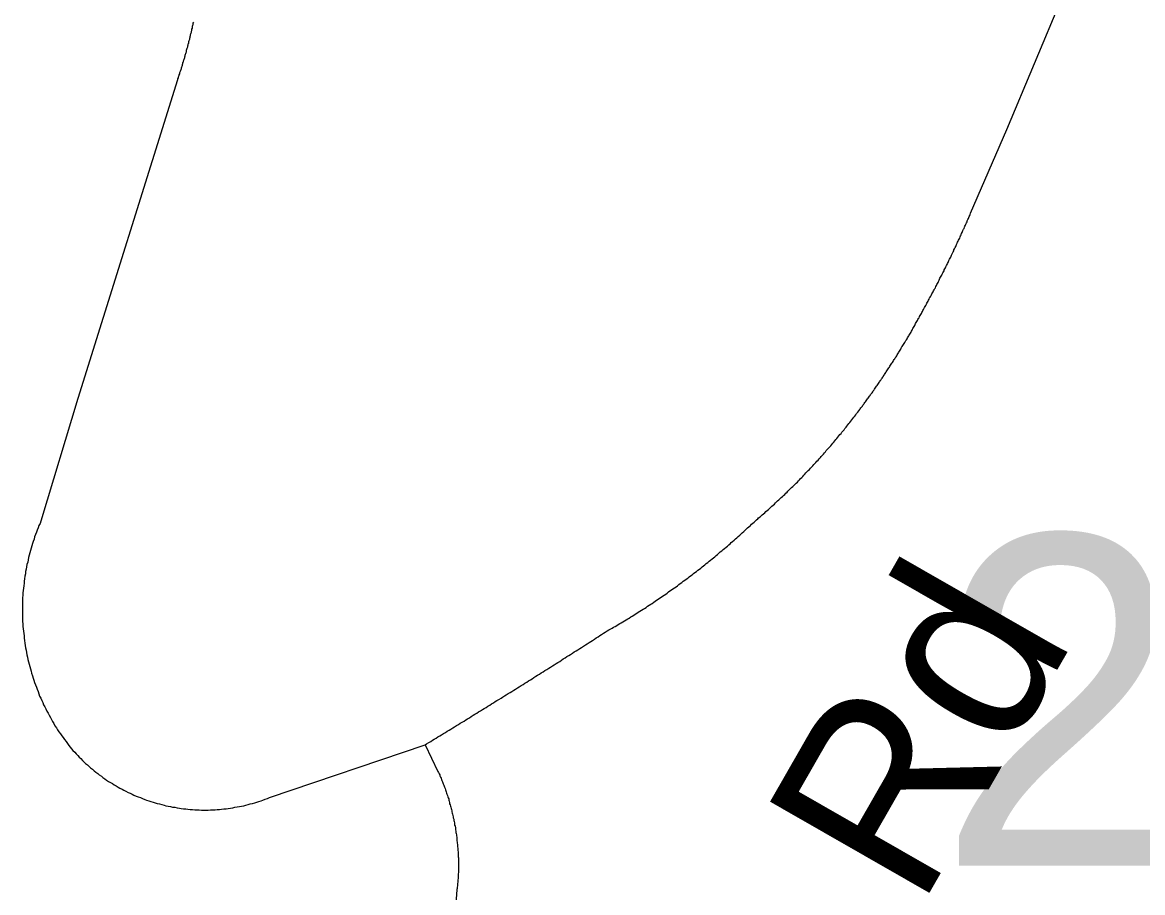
# Model space of a CAD drawing. Extents: x 1268485 to 1426702, y 514839 to 616766.
# Drawn here: x 1382189 to 1382689, y 556148 to 556537 of the extents above; entities that cross this region are included whole.
import ezdxf

# ---------------------------------------------------------------- set-up
doc = ezdxf.new("R2010")
doc.units = 0
for name, color, linetype in [('Old_Level_10', 7, 'Continuous'), ('Old_Level_35', 7, 'Continuous'), ('Old_Level_8', 7, 'Continuous')]:
    doc.layers.add(name, color=color, linetype=linetype)

msp = doc.modelspace()

# ---------------------------------------------------------------- linework, layer by layer
at = {"layer": 'Old_Level_35'}
for p, q in [((1382628.161, 556489.261), (1382664.968, 556577.331)), ((1382611.962, 556451.89), (1382628.161, 556489.261)), ((1382298.848, 556190.705), (1382368.36, 556214.337)), ((1382368.36, 556214.337), (1382374.102, 556202.393)), ((1382382.611, 556149.643), (1382372.666, 556018.051))]:
    msp.add_line(p, q, dxfattribs=at)
for points in [[(1382264.911, 556537.294), (1382264.706, 556536.884), (1382264.604, 556536.525), (1382264.604, 556536.115), (1382264.501, 556535.756), (1382264.399, 556535.397), (1382264.399, 556534.987), (1382264.296, 556534.628), (1382264.091, 556534.167), (1382264.091, 556533.808), (1382263.989, 556533.449), (1382263.886, 556533.039), (1382263.886, 556532.68), (1382263.784, 556532.322), (1382263.579, 556531.962), (1382263.476, 556531.552), (1382263.476, 556531.194), (1382263.374, 556530.732), (1382263.271, 556530.374), (1382263.169, 556530.014), (1382263.169, 556529.604), (1382262.963, 556529.246), (1382262.861, 556528.887), (1382262.758, 556528.477), (1382262.758, 556528.118), (1382262.656, 556527.759), (1382262.451, 556527.4), (1382262.348, 556526.99), (1382262.246, 556526.58), (1382262.246, 556526.17), (1382262.143, 556525.811), (1382262.041, 556525.452), (1382261.836, 556525.042), (1382261.733, 556524.683), (1382261.631, 556524.325), (1382261.631, 556523.915), (1382261.528, 556523.555), (1382261.426, 556523.197), (1382261.221, 556522.838), (1382261.118, 556522.427), (1382261.015, 556522.069), (1382260.913, 556521.71), (1382260.913, 556521.3), (1382260.708, 556520.941), (1382260.605, 556520.582), (1382260.503, 556520.172), (1382260.4, 556519.813), (1382260.298, 556519.454), (1382260.093, 556519.044), (1382259.99, 556518.634), (1382259.888, 556518.276), (1382259.888, 556517.865), (1382259.785, 556517.506), (1382259.58, 556517.148), (1382259.478, 556516.738), (1382259.375, 556516.378), (1382259.273, 556516.02), (1382259.17, 556515.61), (1382258.965, 556515.251), (1382258.862, 556514.943), (1382258.76, 556514.585), (1382258.657, 556514.175), (1382258.452, 556513.815), (1382258.35, 556513.457), (1382258.247, 556513.047), (1382258.145, 556512.688), (1382258.042, 556512.329), (1382257.837, 556511.919), (1382257.735, 556511.56)], [(1382257.735, 556511.56), (1382213.238, 556369.151), (1382196.732, 556314.249)], [(1382588.996, 556405.189), (1382589.201, 556405.702), (1382589.509, 556406.112), (1382589.714, 556406.625), (1382590.022, 556407.086), (1382590.227, 556407.496), (1382590.534, 556408.008), (1382590.739, 556408.419), (1382591.047, 556408.88), (1382591.252, 556409.393), (1382591.457, 556409.803), (1382591.765, 556410.264), (1382591.97, 556410.726), (1382592.277, 556411.187), (1382592.482, 556411.699), (1382592.79, 556412.109), (1382592.995, 556412.571), (1382593.2, 556413.084), (1382593.507, 556413.494), (1382593.713, 556414.007), (1382594.02, 556414.417), (1382594.225, 556414.878), (1382594.533, 556415.39), (1382594.738, 556415.8), (1382595.045, 556416.313), (1382595.25, 556416.775), (1382595.455, 556417.236), (1382595.763, 556417.698), (1382595.968, 556418.21), (1382596.276, 556418.62), (1382596.481, 556419.081), (1382596.788, 556419.543), (1382596.993, 556420.004), (1382597.301, 556420.517), (1382597.506, 556420.927), (1382597.711, 556421.439), (1382597.916, 556421.901), (1382598.121, 556422.362), (1382598.326, 556422.824), (1382598.634, 556423.336), (1382598.839, 556423.747), (1382599.146, 556424.259), (1382599.351, 556424.669), (1382599.659, 556425.182), (1382599.864, 556425.643), (1382600.172, 556426.105), (1382600.274, 556426.566), (1382600.479, 556427.078), (1382600.787, 556427.54), (1382600.992, 556428.001), (1382601.299, 556428.514), (1382601.504, 556428.924), (1382601.71, 556429.436), (1382602.017, 556429.898), (1382602.12, 556430.359), (1382602.325, 556430.821), (1382602.632, 556431.334), (1382602.837, 556431.794), (1382603.145, 556432.256), (1382603.35, 556432.769), (1382603.452, 556433.179), (1382603.76, 556433.692), (1382603.965, 556434.102), (1382604.273, 556434.614), (1382604.478, 556435.127), (1382604.58, 556435.588), (1382604.888, 556436.05), (1382605.093, 556436.562), (1382605.4, 556437.023), (1382605.606, 556437.485), (1382605.708, 556437.946), (1382606.016, 556438.459), (1382606.221, 556438.92), (1382606.528, 556439.381), (1382606.631, 556439.894), (1382606.836, 556440.356), (1382607.143, 556440.817), (1382607.348, 556441.329), (1382607.451, 556441.791), (1382607.759, 556442.252), (1382607.964, 556442.765), (1382608.271, 556443.227), (1382608.374, 556443.687), (1382608.579, 556444.2), (1382608.886, 556444.713), (1382609.091, 556445.123), (1382609.296, 556445.635), (1382609.502, 556446.148), (1382609.707, 556446.558), (1382609.912, 556447.071), (1382610.117, 556447.583), (1382610.424, 556447.994), (1382610.527, 556448.506), (1382610.732, 556449.019), (1382611.039, 556449.481), (1382611.244, 556449.942), (1382611.347, 556450.454), (1382611.655, 556450.916), (1382611.86, 556451.377), (1382611.962, 556451.89)], [(1382562.545, 556364.127), (1382562.75, 556364.487), (1382562.955, 556364.947), (1382563.365, 556365.307), (1382563.672, 556365.665), (1382563.877, 556366.127), (1382564.288, 556366.485), (1382564.493, 556366.895), (1382564.8, 556367.306), (1382565.108, 556367.665), (1382565.415, 556368.075), (1382565.62, 556368.485), (1382566.03, 556368.895), (1382566.236, 556369.305), (1382566.543, 556369.664), (1382566.851, 556370.074), (1382567.158, 556370.484), (1382567.363, 556370.894), (1382567.773, 556371.304), (1382567.978, 556371.663), (1382568.286, 556372.124), (1382568.491, 556372.484), (1382568.901, 556372.945), (1382569.106, 556373.304), (1382569.414, 556373.765), (1382569.721, 556374.124), (1382570.029, 556374.585), (1382570.234, 556374.944), (1382570.542, 556375.354), (1382570.849, 556375.764), (1382571.157, 556376.174), (1382571.362, 556376.585), (1382571.669, 556376.995), (1382571.874, 556377.353), (1382572.285, 556377.815), (1382572.49, 556378.173), (1382572.797, 556378.635), (1382573.002, 556378.994), (1382573.412, 556379.455), (1382573.617, 556379.865), (1382573.925, 556380.276), (1382574.13, 556380.686), (1382574.335, 556381.044), (1382574.643, 556381.506), (1382574.95, 556381.916), (1382575.258, 556382.326), (1382575.463, 556382.736), (1382575.77, 556383.146), (1382575.975, 556383.556), (1382576.283, 556384.017), (1382576.591, 556384.377), (1382576.898, 556384.838), (1382577.103, 556385.248), (1382577.411, 556385.607), (1382577.616, 556386.068), (1382577.923, 556386.478), (1382578.129, 556386.888), (1382578.334, 556387.298), (1382578.744, 556387.76), (1382579.051, 556388.118), (1382579.256, 556388.58), (1382579.461, 556388.99), (1382579.769, 556389.451), (1382579.974, 556389.81), (1382580.282, 556390.271), (1382580.487, 556390.682), (1382580.794, 556391.143), (1382580.999, 556391.502), (1382581.204, 556391.964), (1382581.512, 556392.374), (1382581.717, 556392.835), (1382582.025, 556393.194), (1382582.332, 556393.604), (1382582.64, 556394.065), (1382582.845, 556394.475), (1382583.152, 556394.937), (1382583.357, 556395.295), (1382583.665, 556395.757), (1382583.87, 556396.167), (1382584.075, 556396.628), (1382584.383, 556397.038), (1382584.588, 556397.448), (1382584.895, 556397.858), (1382585.1, 556398.32), (1382585.408, 556398.73), (1382585.613, 556399.191), (1382585.921, 556399.601), (1382586.023, 556400.063), (1382586.228, 556400.421), (1382586.536, 556400.883), (1382586.741, 556401.293), (1382587.048, 556401.754), (1382587.253, 556402.164), (1382587.458, 556402.626), (1382587.766, 556403.087), (1382587.971, 556403.497), (1382588.279, 556403.959), (1382588.484, 556404.369), (1382588.791, 556404.83), (1382588.996, 556405.189)], [(1382514.152, 556312.916), (1382514.767, 556313.377), (1382515.28, 556313.89), (1382515.793, 556314.3), (1382516.408, 556314.812), (1382516.92, 556315.274), (1382517.331, 556315.684), (1382518.048, 556316.197), (1382518.458, 556316.607), (1382518.971, 556317.119), (1382519.586, 556317.58), (1382520.099, 556318.042), (1382520.611, 556318.555), (1382521.124, 556319.016), (1382521.739, 556319.478), (1382522.252, 556319.939), (1382522.764, 556320.451), (1382523.277, 556320.913), (1382523.79, 556321.374), (1382524.405, 556321.887), (1382524.918, 556322.399), (1382525.328, 556322.861), (1382525.84, 556323.322), (1382526.353, 556323.835), (1382526.866, 556324.296), (1382527.481, 556324.809), (1382527.993, 556325.322), (1382528.506, 556325.732), (1382529.019, 556326.244), (1382529.531, 556326.757), (1382530.044, 556327.27), (1382530.454, 556327.731), (1382530.967, 556328.243), (1382531.479, 556328.756), (1382531.992, 556329.268), (1382532.607, 556329.73), (1382533.12, 556330.243), (1382533.632, 556330.755), (1382534.145, 556331.268), (1382534.658, 556331.729), (1382535.17, 556332.242), (1382535.58, 556332.806), (1382536.093, 556333.319), (1382536.605, 556333.831), (1382537.118, 556334.292), (1382537.528, 556334.805), (1382538.041, 556335.317), (1382538.451, 556335.882), (1382538.964, 556336.394), (1382539.476, 556336.855), (1382539.989, 556337.42), (1382540.501, 556337.932), (1382541.014, 556338.445), (1382541.527, 556338.958), (1382542.039, 556339.521), (1382542.449, 556339.983), (1382542.86, 556340.546), (1382543.372, 556341.059), (1382543.885, 556341.572), (1382544.397, 556342.136), (1382544.91, 556342.648), (1382545.218, 556343.212), (1382545.73, 556343.674), (1382546.243, 556344.237), (1382546.756, 556344.75), (1382547.268, 556345.314), (1382547.576, 556345.878), (1382548.088, 556346.39), (1382548.601, 556346.955), (1382549.114, 556347.416), (1382549.524, 556347.98), (1382550.036, 556348.543), (1382550.549, 556349.056), (1382550.857, 556349.62), (1382551.369, 556350.184), (1382551.882, 556350.696), (1382552.292, 556351.261), (1382552.702, 556351.824), (1382553.215, 556352.388), (1382553.625, 556352.952), (1382554.137, 556353.414), (1382554.548, 556353.977), (1382554.958, 556354.541), (1382555.47, 556355.105), (1382555.88, 556355.669), (1382556.393, 556356.233), (1382556.701, 556356.797), (1382557.213, 556357.31), (1382557.623, 556357.873), (1382558.136, 556358.437), (1382558.546, 556359.001), (1382558.956, 556359.565), (1382559.366, 556360.129), (1382559.879, 556360.693), (1382560.289, 556361.257), (1382560.802, 556361.821), (1382561.109, 556362.436), (1382561.622, 556362.999), (1382562.032, 556363.564), (1382562.545, 556364.127)], [(1382196.732, 556314.249), (1382196.424, 556313.274), (1382195.911, 556312.301), (1382195.501, 556311.326), (1382195.091, 556310.301), (1382194.784, 556309.328), (1382194.374, 556308.302), (1382193.963, 556307.328), (1382193.758, 556306.252), (1382193.348, 556305.226), (1382193.041, 556304.252), (1382192.733, 556303.176), (1382192.426, 556302.202), (1382192.118, 556301.176), (1382191.913, 556300.151), (1382191.605, 556299.075), (1382191.298, 556298.05), (1382191.093, 556297.024), (1382190.888, 556295.947), (1382190.58, 556294.922), (1382190.375, 556293.897), (1382190.273, 556292.821), (1382189.965, 556291.744), (1382189.862, 556290.668), (1382189.657, 556289.643), (1382189.452, 556288.566), (1382189.35, 556287.489), (1382189.247, 556286.515), (1382189.145, 556285.387), (1382189.042, 556284.311), (1382188.837, 556283.234), (1382188.735, 556282.209), (1382188.735, 556281.133), (1382188.632, 556280.056), (1382188.632, 556278.98), (1382188.632, 556277.955), (1382188.53, 556276.878), (1382188.53, 556275.801), (1382188.53, 556274.776), (1382188.53, 556273.648), (1382188.53, 556272.572), (1382188.632, 556271.495), (1382188.632, 556270.418), (1382188.632, 556269.393), (1382188.735, 556268.317), (1382188.735, 556267.24), (1382188.837, 556266.164), (1382189.042, 556265.139), (1382189.145, 556264.062), (1382189.247, 556262.986), (1382189.35, 556261.96), (1382189.452, 556260.884), (1382189.657, 556259.807), (1382189.76, 556258.73), (1382189.965, 556257.705), (1382190.17, 556256.629), (1382190.375, 556255.552), (1382190.58, 556254.476), (1382190.785, 556253.502), (1382190.99, 556252.426), (1382191.298, 556251.4), (1382191.503, 556250.375), (1382191.913, 556249.298), (1382192.118, 556248.273), (1382192.426, 556247.248), (1382192.631, 556246.274), (1382193.041, 556245.197), (1382193.348, 556244.172), (1382193.656, 556243.198), (1382193.963, 556242.121), (1382194.374, 556241.148), (1382194.784, 556240.122), (1382195.091, 556239.148), (1382195.501, 556238.123), (1382195.911, 556237.149), (1382196.219, 556236.124), (1382196.732, 556235.201), (1382197.142, 556234.176), (1382197.654, 556233.202), (1382197.962, 556232.228), (1382198.475, 556231.254), (1382198.987, 556230.331), (1382199.5, 556229.357), (1382200.013, 556228.434), (1382200.525, 556227.512), (1382201.038, 556226.589), (1382201.55, 556225.615), (1382201.96, 556224.692), (1382202.576, 556223.769), (1382203.088, 556222.796), (1382203.703, 556221.924), (1382204.216, 556221.001), (1382204.831, 556220.13), (1382205.549, 556219.258), (1382206.164, 556218.387), (1382206.677, 556217.515), (1382207.292, 556216.644), (1382208.01, 556215.772), (1382208.625, 556214.901), (1382209.24, 556213.978)], [(1382449.766, 556265.19), (1382450.484, 556265.651), (1382451.099, 556266.01), (1382451.919, 556266.42), (1382452.534, 556266.83), (1382453.252, 556267.24), (1382453.97, 556267.65), (1382454.585, 556268.06), (1382455.405, 556268.522), (1382456.02, 556268.881), (1382456.738, 556269.291), (1382457.455, 556269.752), (1382458.173, 556270.111), (1382458.891, 556270.573), (1382459.506, 556270.983), (1382460.224, 556271.444), (1382460.839, 556271.854), (1382461.659, 556272.264), (1382462.274, 556272.674), (1382462.992, 556273.136), (1382463.607, 556273.546), (1382464.325, 556274.007), (1382465.042, 556274.417), (1382465.76, 556274.879), (1382466.375, 556275.289), (1382467.093, 556275.75), (1382467.708, 556276.262), (1382468.426, 556276.673), (1382469.143, 556277.134), (1382469.759, 556277.544), (1382470.476, 556278.005), (1382471.091, 556278.518), (1382471.707, 556278.928), (1382472.527, 556279.39), (1382473.142, 556279.8), (1382473.757, 556280.313), (1382474.475, 556280.774), (1382475.09, 556281.184), (1382475.91, 556281.696), (1382476.525, 556282.106), (1382477.14, 556282.619), (1382477.756, 556283.081), (1382478.473, 556283.542), (1382479.088, 556284.004), (1382479.704, 556284.516), (1382480.524, 556284.977), (1382481.139, 556285.439), (1382481.754, 556285.952), (1382482.369, 556286.413), (1382483.087, 556286.874), (1382483.702, 556287.387), (1382484.42, 556287.9), (1382485.035, 556288.361), (1382485.65, 556288.822), (1382486.368, 556289.335), (1382486.983, 556289.796), (1382487.598, 556290.309), (1382488.213, 556290.821), (1382488.828, 556291.334), (1382489.546, 556291.796), (1382490.161, 556292.308), (1382490.879, 556292.821), (1382491.494, 556293.333), (1382492.109, 556293.794), (1382492.724, 556294.307), (1382493.34, 556294.82), (1382493.955, 556295.332), (1382494.672, 556295.794), (1382495.288, 556296.358), (1382495.903, 556296.87), (1382496.518, 556297.383), (1382497.133, 556297.895), (1382497.748, 556298.357), (1382498.363, 556298.921), (1382498.978, 556299.433), (1382499.594, 556299.946), (1382500.209, 556300.51), (1382500.926, 556301.023), (1382501.542, 556301.586), (1382502.157, 556302.048), (1382502.772, 556302.612), (1382503.387, 556303.124), (1382504.002, 556303.689), (1382504.617, 556304.201), (1382505.13, 556304.765), (1382505.745, 556305.226), (1382506.36, 556305.79), (1382506.975, 556306.354), (1382507.591, 556306.867), (1382508.206, 556307.43), (1382508.923, 556307.995), (1382509.334, 556308.507), (1382510.051, 556309.071), (1382510.666, 556309.635), (1382511.282, 556310.199), (1382511.794, 556310.711), (1382512.409, 556311.276), (1382513.025, 556311.788), (1382513.64, 556312.352), (1382514.152, 556312.916)], [(1382368.36, 556214.337), (1382369.078, 556214.799), (1382370.001, 556215.311), (1382370.923, 556215.824), (1382371.641, 556216.336), (1382372.461, 556216.797), (1382373.282, 556217.31), (1382374.102, 556217.823), (1382375.024, 556218.335), (1382375.742, 556218.797), (1382376.665, 556219.36), (1382377.485, 556219.873), (1382378.203, 556220.386), (1382379.125, 556220.898), (1382379.843, 556221.36), (1382380.766, 556221.873), (1382381.586, 556222.385), (1382382.406, 556222.898), (1382383.227, 556223.359), (1382384.047, 556223.923), (1382384.867, 556224.436), (1382385.79, 556224.949), (1382386.507, 556225.461), (1382387.328, 556225.922), (1382388.148, 556226.435), (1382388.968, 556226.947), (1382389.891, 556227.512), (1382390.608, 556228.024), (1382391.531, 556228.485), (1382392.249, 556228.998), (1382393.172, 556229.511), (1382393.992, 556230.023), (1382394.709, 556230.485), (1382395.632, 556231.048), (1382396.35, 556231.561), (1382397.273, 556232.074), (1382398.093, 556232.586), (1382398.913, 556233.048), (1382399.733, 556233.612), (1382400.451, 556234.124), (1382401.374, 556234.637), (1382402.296, 556235.15), (1382403.014, 556235.611), (1382403.834, 556236.175), (1382404.654, 556236.687), (1382405.475, 556237.2), (1382406.397, 556237.713), (1382407.115, 556238.174), (1382408.038, 556238.738), (1382408.756, 556239.251), (1382409.576, 556239.763), (1382410.396, 556240.276), (1382411.216, 556240.788), (1382412.139, 556241.301), (1382412.857, 556241.814), (1382413.779, 556242.326), (1382414.497, 556242.891), (1382415.42, 556243.352), (1382416.137, 556243.864), (1382416.958, 556244.377), (1382417.88, 556244.941), (1382418.598, 556245.454), (1382419.521, 556245.915), (1382420.238, 556246.427), (1382421.161, 556246.992), (1382421.879, 556247.504), (1382422.802, 556248.017), (1382423.622, 556248.58), (1382424.339, 556249.042), (1382425.262, 556249.555), (1382425.98, 556250.067), (1382426.903, 556250.631), (1382427.62, 556251.144), (1382428.543, 556251.605), (1382429.261, 556252.169), (1382430.081, 556252.681), (1382431.004, 556253.194), (1382431.721, 556253.758), (1382432.644, 556254.271), (1382433.362, 556254.732), (1382434.285, 556255.245), (1382435.002, 556255.809), (1382435.925, 556256.322), (1382436.643, 556256.834), (1382437.463, 556257.398), (1382438.283, 556257.859), (1382439.103, 556258.423), (1382440.026, 556258.936), (1382440.744, 556259.448), (1382441.666, 556260.012), (1382442.384, 556260.525), (1382443.204, 556260.986), (1382444.024, 556261.55), (1382444.845, 556262.063), (1382445.665, 556262.576), (1382446.485, 556263.139), (1382447.203, 556263.601), (1382448.126, 556264.164), (1382448.843, 556264.677), (1382449.766, 556265.19)], [(1382209.24, 556213.978), (1382209.855, 556213.261), (1382210.47, 556212.491), (1382211.085, 556211.774), (1382211.906, 556211.005), (1382212.521, 556210.236), (1382213.238, 556209.518), (1382213.854, 556208.8), (1382214.674, 556208.134), (1382215.391, 556207.365), (1382216.007, 556206.699), (1382216.724, 556205.981), (1382217.544, 556205.366), (1382218.262, 556204.699), (1382218.98, 556203.982), (1382219.8, 556203.366), (1382220.518, 556202.751), (1382221.338, 556202.136), (1382222.158, 556201.521), (1382222.876, 556200.855), (1382223.799, 556200.291), (1382224.516, 556199.675), (1382225.336, 556199.112), (1382226.157, 556198.548), (1382226.977, 556197.984), (1382227.9, 556197.522), (1382228.72, 556196.959), (1382229.54, 556196.446), (1382230.36, 556195.934), (1382231.283, 556195.421), (1382232.103, 556194.959), (1382233.026, 556194.447), (1382233.846, 556193.986), (1382234.769, 556193.576), (1382235.794, 556193.063), (1382236.614, 556192.704), (1382237.537, 556192.243), (1382238.357, 556191.833), (1382239.383, 556191.423), (1382240.203, 556191.063), (1382241.228, 556190.705), (1382242.151, 556190.295), (1382243.176, 556189.936), (1382243.996, 556189.628), (1382245.021, 556189.32), (1382245.842, 556189.013), (1382246.867, 556188.705), (1382247.892, 556188.398), (1382248.712, 556188.142), (1382249.738, 556187.885), (1382250.763, 556187.629), (1382251.788, 556187.372), (1382252.608, 556187.116), (1382253.634, 556186.962), (1382254.659, 556186.757), (1382255.582, 556186.501), (1382256.607, 556186.399), (1382257.632, 556186.194), (1382258.657, 556186.04), (1382259.478, 556185.886), (1382260.503, 556185.732), (1382261.528, 556185.629), (1382262.451, 556185.579), (1382263.476, 556185.424), (1382264.501, 556185.374), (1382265.527, 556185.322), (1382266.449, 556185.271), (1382267.475, 556185.271), (1382268.5, 556185.168), (1382269.525, 556185.168), (1382270.55, 556185.168), (1382271.473, 556185.168), (1382272.498, 556185.271), (1382273.524, 556185.271), (1382274.549, 556185.322), (1382275.472, 556185.374), (1382276.497, 556185.476), (1382277.522, 556185.579), (1382278.547, 556185.681), (1382279.47, 556185.732), (1382280.495, 556185.886), (1382281.521, 556186.04), (1382282.546, 556186.194), (1382283.469, 556186.399), (1382284.494, 556186.552), (1382285.519, 556186.757), (1382286.339, 556186.962), (1382287.365, 556187.116), (1382288.39, 556187.372), (1382289.415, 556187.629), (1382290.235, 556187.885), (1382291.261, 556188.142), (1382292.286, 556188.449), (1382293.209, 556188.705), (1382294.131, 556189.013), (1382295.157, 556189.32), (1382295.977, 556189.628), (1382297.002, 556189.987), (1382297.925, 556190.295), (1382298.848, 556190.705)], [(1382374.102, 556202.393), (1382374.409, 556201.88), (1382374.614, 556201.368), (1382374.922, 556200.855), (1382375.024, 556200.393), (1382375.23, 556199.881), (1382375.537, 556199.368), (1382375.64, 556198.855), (1382375.845, 556198.394), (1382376.152, 556197.83), (1382376.255, 556197.317), (1382376.46, 556196.805), (1382376.767, 556196.292), (1382376.87, 556195.831), (1382377.075, 556195.319), (1382377.28, 556194.754), (1382377.485, 556194.242), (1382377.588, 556193.729), (1382377.793, 556193.268), (1382377.998, 556192.704), (1382378.1, 556192.191), (1382378.408, 556191.678), (1382378.51, 556191.115), (1382378.613, 556190.602), (1382378.92, 556190.141), (1382379.023, 556189.577), (1382379.125, 556189.064), (1382379.228, 556188.552), (1382379.331, 556187.988), (1382379.638, 556187.475), (1382379.741, 556186.962), (1382379.843, 556186.45), (1382380.048, 556185.886), (1382380.151, 556185.374), (1382380.253, 556184.861), (1382380.356, 556184.297), (1382380.458, 556183.836), (1382380.663, 556183.271), (1382380.766, 556182.708), (1382380.868, 556182.195), (1382380.971, 556181.631), (1382381.176, 556181.118), (1382381.279, 556180.555), (1382381.381, 556180.042), (1382381.484, 556179.478), (1382381.484, 556179.017), (1382381.586, 556178.453), (1382381.791, 556177.889), (1382381.894, 556177.376), (1382381.894, 556176.812), (1382381.996, 556176.249), (1382382.099, 556175.736), (1382382.099, 556175.172), (1382382.201, 556174.711), (1382382.406, 556174.147), (1382382.406, 556173.583), (1382382.509, 556173.07), (1382382.509, 556172.506), (1382382.611, 556171.943), (1382382.611, 556171.378), (1382382.714, 556170.866), (1382382.714, 556170.302), (1382382.919, 556169.738), (1382382.919, 556169.225), (1382382.919, 556168.713), (1382383.021, 556168.149), (1382383.021, 556167.637), (1382383.021, 556167.072), (1382383.124, 556166.509), (1382383.124, 556165.944), (1382383.124, 556165.432), (1382383.124, 556164.868), (1382383.124, 556164.304), (1382383.227, 556163.741), (1382383.227, 556163.228), (1382383.227, 556162.664), (1382383.227, 556162.151), (1382383.227, 556161.587), (1382383.227, 556161.075), (1382383.227, 556160.511), (1382383.227, 556159.947), (1382383.227, 556159.434), (1382383.227, 556158.87), (1382383.227, 556158.307), (1382383.227, 556157.742), (1382383.227, 556157.23), (1382383.124, 556156.666), (1382383.124, 556156.102), (1382383.124, 556155.538), (1382383.124, 556155.077), (1382383.124, 556154.513), (1382383.021, 556153.949), (1382383.021, 556153.385), (1382383.021, 556152.873), (1382382.919, 556152.308), (1382382.919, 556151.745), (1382382.919, 556151.232), (1382382.714, 556150.668), (1382382.714, 556150.105), (1382382.611, 556149.643)]]:
    msp.add_lwpolyline(points, dxfattribs=at)

# ---------------------------------------------------------------- texts
at = {"layer": 'Old_Level_10'}
msp.add_text('Rankin Rd', height=82.0208, rotation=60.18841, dxfattribs=at).set_placement((1382404.251, 555817.653))
at = {"layer": 'Old_Level_8'}
msp.add_text('2154', height=147.6375, dxfattribs=at).set_placement((1382596.894, 556160.334))

doc.saveas('drawing.dxf')
